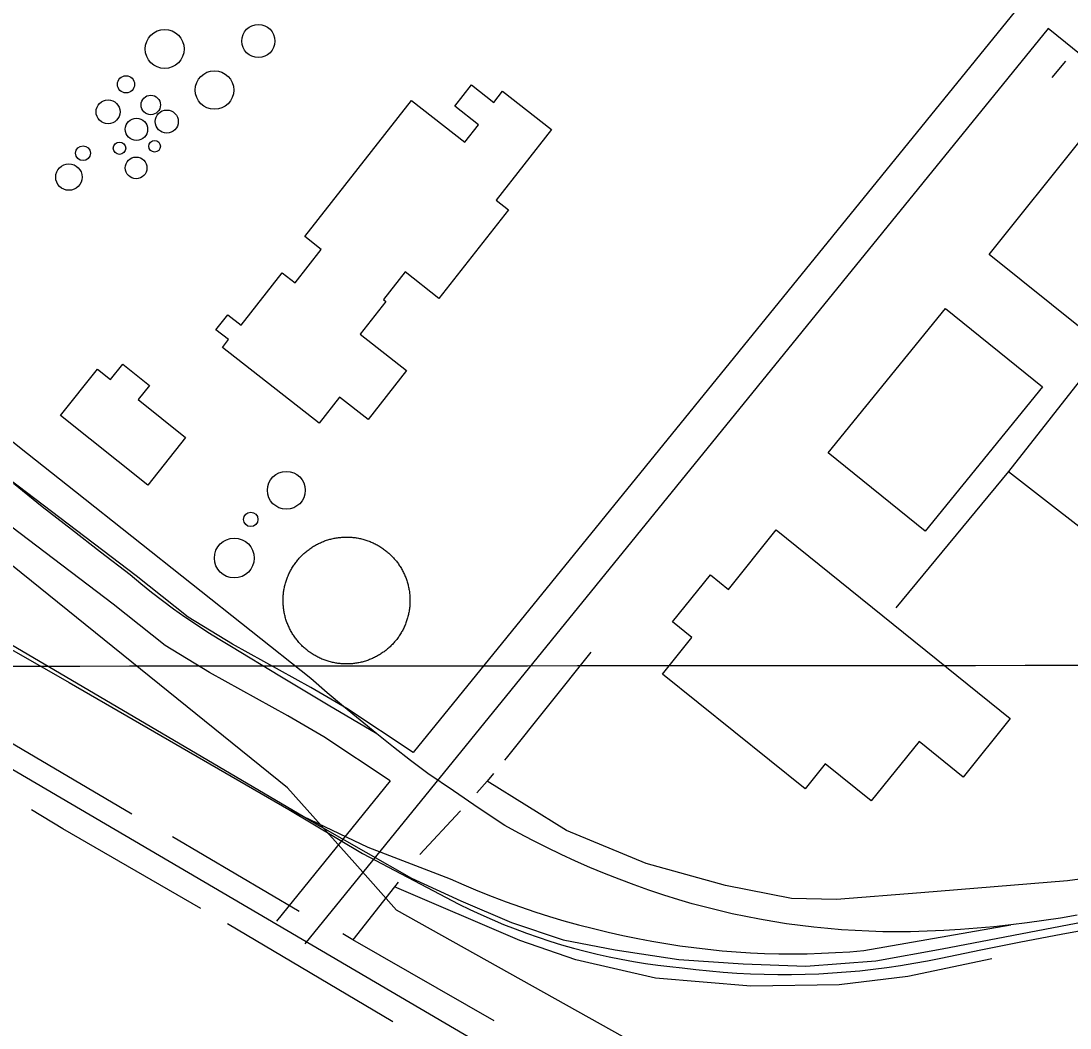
# Model space of a CAD drawing. Extents: x 3297753 to 3335611, y 652252 to 677623.
# Drawn here: x 3308352 to 3309218, y 660367 to 661198 of the extents above; entities that cross this region are included whole.
import ezdxf

# ---------------------------------------------------------------- set-up
doc = ezdxf.new("R2010")
doc.units = 0
for name, color, linetype in [('V-BLDG-OTLN', 7, 'Continuous'), ('V-DOMW-TANK', 7, 'Continuous'), ('V-GRID-MAJR', 7, 'Continuous'), ('V-RAIL-TRAK', 7, 'Continuous'), ('V-ROAD-CNTR', 7, 'Continuous'), ('V-SITE-OTLN', 7, 'Continuous'), ('V-TOPO-SHOR', 7, 'Continuous'), ('V-UTIL-LINE', 7, 'Continuous')]:
    doc.layers.add(name, color=color, linetype=linetype)

msp = doc.modelspace()

# ---------------------------------------------------------------- linework, layer by layer
at = {"layer": 'V-BLDG-OTLN'}
for points in [[(3308586.681, 661020.286), (3308674.768, 661132.697), (3308718.646, 661098.311), (3308729.923, 661112.7000000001), (3308710.424, 661127.98), (3308724.221, 661145.585), (3308742.653, 661131.138), (3308749.936, 661140.432), (3308790.281, 661108.817), (3308744.502, 661050.3960000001), (3308754.6950000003, 661042.409), (3308697.364, 660969.246), (3308669.4080000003, 660991.1510000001), (3308651.558, 660968.371), (3308653.559, 660966.805), (3308632.3910000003, 660939.794), (3308670.613, 660909.8420000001), (3308638.873, 660869.336), (3308615.3140000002, 660887.799), (3308598.416, 660866.233), (3308518.594, 660928.783), (3308523.664, 660935.253), (3308513.308, 660943.367), (3308523.073, 660955.829), (3308534.011, 660947.258), (3308567.907, 660990.514), (3308578.688, 660982.064), (3308600.276, 661009.632)], [(3309229.502, 660943.177), (3309151.731, 661005.448), (3309227.957, 661100.648), (3309305.728, 661038.376)], [(3309195.494, 660896.226), (3309098.663, 660776.937), (3309018.7770000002, 660841.782), (3309115.608, 660961.072)], [(3308457.012, 660815.158), (3308384.8370000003, 660872.539), (3308415.387, 660910.966), (3308426.296, 660902.291), (3308436.3680000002, 660914.959), (3308458.382, 660897.457), (3308449.037, 660885.702), (3308488.287, 660854.496)], [(3308999.583, 660564.166), (3308881.907, 660659.101), (3308906.149, 660689.149), (3308890.109, 660702.09), (3308921.486, 660740.982), (3308936.3200000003, 660729.015), (3308975.857, 660778.022), (3309168.965, 660622.233), (3309130.0670000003, 660574.017), (3309093.758, 660603.309), (3309054.164, 660554.233), (3309016.245, 660584.822)]]:
    msp.add_lwpolyline(points, close=True, dxfattribs=at)
at = {"layer": 'V-DOMW-TANK'}
for points in [[(3308572.9560000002, 660699.1020000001), (3308572.603, 660699.946), (3308572.2630000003, 660700.794), (3308571.94, 660701.65), (3308571.631, 660702.51), (3308571.336, 660703.376), (3308571.057, 660704.247), (3308570.795, 660705.123), (3308570.545, 660706.002), (3308570.312, 660706.887), (3308570.097, 660707.7760000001), (3308569.894, 660708.666), (3308569.708, 660709.561), (3308569.536, 660710.461), (3308569.382, 660711.362), (3308569.2430000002, 660712.265), (3308569.122, 660713.172), (3308569.011, 660714.079), (3308568.921, 660714.9890000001), (3308568.845, 660715.9), (3308568.784, 660716.813), (3308568.741, 660717.7270000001), (3308568.7120000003, 660718.64), (3308568.7, 660719.554), (3308568.704, 660720.469), (3308568.725, 660721.385), (3308568.759, 660722.296), (3308568.813, 660723.209), (3308568.88, 660724.121), (3308568.964, 660725.032), (3308569.062, 660725.941), (3308569.177, 660726.849), (3308569.308, 660727.754), (3308569.4560000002, 660728.655), (3308569.62, 660729.556), (3308569.798, 660730.451), (3308569.99, 660731.346), (3308570.201, 660732.235), (3308570.424, 660733.122), (3308570.666, 660734.004), (3308570.9220000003, 660734.883), (3308571.1920000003, 660735.757), (3308571.4790000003, 660736.6240000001), (3308571.7800000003, 660737.484), (3308572.098, 660738.344), (3308572.427, 660739.198), (3308572.773, 660740.044), (3308573.136, 660740.884), (3308573.511, 660741.7170000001), (3308573.9, 660742.544), (3308574.305, 660743.3640000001), (3308574.723, 660744.177), (3308575.1550000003, 660744.984), (3308575.6040000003, 660745.78), (3308576.065, 660746.571), (3308576.538, 660747.353), (3308577.025, 660748.125), (3308577.5270000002, 660748.8910000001), (3308578.041, 660749.647), (3308578.569, 660750.392), (3308579.112, 660751.13), (3308579.663, 660751.861), (3308580.23, 660752.574), (3308580.808, 660753.284), (3308581.398, 660753.983), (3308582.004, 660754.671), (3308582.616, 660755.3470000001), (3308583.2430000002, 660756.012), (3308583.88, 660756.667), (3308584.529, 660757.313), (3308585.19, 660757.941), (3308585.862, 660758.566), (3308586.544, 660759.174), (3308587.236, 660759.77), (3308587.9390000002, 660760.356), (3308588.654, 660760.927), (3308589.375, 660761.488), (3308590.108, 660762.035), (3308590.8510000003, 660762.5700000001), (3308591.6010000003, 660763.09), (3308592.363, 660763.598), (3308593.131, 660764.094), (3308593.909, 660764.5750000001), (3308594.693, 660765.042), (3308595.488, 660765.496), (3308596.289, 660765.937), (3308597.098, 660766.361), (3308597.915, 660766.772), (3308598.738, 660767.17), (3308599.569, 660767.553), (3308600.4050000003, 660767.921), (3308601.249, 660768.2760000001), (3308602.099, 660768.613), (3308602.953, 660768.939), (3308603.813, 660769.248), (3308604.679, 660769.541), (3308605.5500000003, 660769.8200000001), (3308606.424, 660770.084), (3308607.307, 660770.332), (3308608.19, 660770.5650000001), (3308609.078, 660770.782)], [(3308609.078, 660770.782), (3308609.971, 660770.985), (3308610.866, 660771.171), (3308611.765, 660771.341), (3308612.664, 660771.497), (3308613.5700000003, 660771.636), (3308614.475, 660771.759), (3308615.382, 660771.866), (3308616.293, 660771.96), (3308617.205, 660772.034), (3308618.114, 660772.093), (3308619.0300000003, 660772.136), (3308619.943, 660772.165), (3308620.86, 660772.177), (3308621.772, 660772.1730000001), (3308622.687, 660772.154), (3308623.6010000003, 660772.118), (3308624.512, 660772.066), (3308625.4250000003, 660771.9990000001), (3308626.335, 660771.915), (3308627.244, 660771.814), (3308628.151, 660771.7000000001), (3308629.057, 660771.569), (3308629.96, 660771.4230000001), (3308630.859, 660771.259), (3308631.756, 660771.081), (3308632.649, 660770.887), (3308633.54, 660770.678), (3308634.424, 660770.453), (3308635.307, 660770.213), (3308636.188, 660769.957), (3308637.058, 660769.685), (3308637.926, 660769.4), (3308638.791, 660769.0970000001), (3308639.649, 660768.781), (3308640.501, 660768.4500000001), (3308641.347, 660768.104), (3308642.186, 660767.743), (3308643.02, 660767.368), (3308643.847, 660766.9770000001), (3308644.668, 660766.574), (3308645.482, 660766.154), (3308646.286, 660765.7220000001), (3308647.085, 660765.275), (3308647.874, 660764.814), (3308648.656, 660764.339), (3308649.43, 660763.8520000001), (3308650.194, 660763.3520000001), (3308650.95, 660762.836), (3308651.697, 660762.31), (3308652.434, 660761.769), (3308653.162, 660761.214), (3308653.88, 660760.649), (3308654.589, 660760.071), (3308655.285, 660759.479), (3308655.973, 660758.877), (3308656.651, 660758.263), (3308657.3170000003, 660757.636), (3308657.972, 660756.997), (3308658.615, 660756.348), (3308659.248, 660755.689)], [(3308659.248, 660755.689), (3308659.869, 660755.017), (3308660.477, 660754.333), (3308661.075, 660753.643), (3308661.659, 660752.938), (3308662.232, 660752.225), (3308662.791, 660751.5), (3308663.338, 660750.769), (3308663.873, 660750.028), (3308664.395, 660749.2760000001), (3308664.903, 660748.5160000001), (3308665.396, 660747.748), (3308665.878, 660746.97), (3308666.347, 660746.184), (3308666.799, 660745.3910000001), (3308667.239, 660744.588), (3308667.665, 660743.779), (3308668.077, 660742.962), (3308668.474, 660742.139), (3308668.857, 660741.31), (3308669.2260000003, 660740.4720000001), (3308669.578, 660739.628), (3308669.918, 660738.78), (3308670.24, 660737.924), (3308670.551, 660737.064), (3308670.844, 660736.198), (3308671.125, 660735.327), (3308671.387, 660734.453), (3308671.637, 660733.572), (3308671.8680000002, 660732.687), (3308672.085, 660731.799), (3308672.288, 660730.908), (3308672.474, 660730.013), (3308672.644, 660729.1140000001), (3308672.8000000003, 660728.213), (3308672.9390000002, 660727.309), (3308673.062, 660726.404), (3308673.17, 660725.495), (3308673.261, 660724.586), (3308673.336, 660723.674), (3308673.398, 660722.763), (3308673.441, 660721.849), (3308673.47, 660720.934), (3308673.482, 660720.0210000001), (3308673.478, 660719.105), (3308673.457, 660718.194), (3308673.4220000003, 660717.278), (3308673.369, 660716.365), (3308673.302, 660715.454), (3308673.218, 660714.542), (3308673.119, 660713.633), (3308673.005, 660712.728), (3308672.874, 660711.822), (3308672.7260000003, 660710.919), (3308672.562, 660710.022), (3308672.384, 660709.123), (3308672.1920000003, 660708.228), (3308671.981, 660707.339), (3308671.755, 660706.453), (3308671.5160000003, 660705.5700000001), (3308671.2600000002, 660704.693), (3308670.989, 660703.817), (3308670.703, 660702.9500000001), (3308670.4020000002, 660702.09), (3308670.0840000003, 660701.23), (3308669.754, 660700.378), (3308669.4080000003, 660699.53), (3308669.046, 660698.691), (3308668.671, 660697.857), (3308668.282, 660697.03), (3308667.876, 660696.211), (3308667.4590000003, 660695.397), (3308667.024, 660694.593), (3308666.578, 660693.794), (3308666.117, 660693.003), (3308665.644, 660692.223), (3308665.157, 660691.449), (3308664.6550000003, 660690.685), (3308664.1410000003, 660689.929), (3308663.612, 660689.182), (3308663.072, 660688.4450000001), (3308662.517, 660687.713), (3308661.95, 660687.001), (3308661.374, 660686.29), (3308660.782, 660685.5920000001), (3308660.18, 660684.904), (3308659.568, 660684.228), (3308658.941, 660683.562), (3308658.302, 660682.907), (3308657.653, 660682.264), (3308656.991, 660681.633), (3308656.3200000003, 660681.01), (3308655.6380000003, 660680.4), (3308654.9450000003, 660679.804), (3308654.2430000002, 660679.218), (3308653.528, 660678.647), (3308652.805, 660678.088), (3308652.074, 660677.539), (3308651.3310000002, 660677.004), (3308650.5810000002, 660676.484), (3308649.819, 660675.976)], [(3308649.819, 660675.976), (3308649.051, 660675.481), (3308648.273, 660674.9990000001), (3308647.487, 660674.532), (3308646.694, 660674.078), (3308645.893, 660673.642), (3308645.082, 660673.214), (3308644.269, 660672.802), (3308643.444, 660672.405), (3308642.612, 660672.022), (3308641.7770000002, 660671.653), (3308640.933, 660671.299), (3308640.083, 660670.961), (3308639.227, 660670.637), (3308638.367, 660670.328), (3308637.503, 660670.033), (3308636.63, 660669.754), (3308635.756, 660669.49), (3308634.873, 660669.242), (3308633.992, 660669.009), (3308633.103, 660668.792), (3308632.21, 660668.591), (3308631.316, 660668.405), (3308630.418, 660668.233), (3308629.517, 660668.079), (3308628.61, 660667.9400000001), (3308627.707, 660667.8150000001), (3308626.8000000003, 660667.709), (3308625.8880000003, 660667.6140000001), (3308624.977, 660667.541), (3308624.066, 660667.481), (3308623.1520000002, 660667.436), (3308622.239, 660667.41), (3308621.323, 660667.397), (3308620.41, 660667.4010000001), (3308619.494, 660667.422), (3308618.5810000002, 660667.457), (3308617.67, 660667.508), (3308616.756, 660667.5750000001), (3308615.847, 660667.659), (3308614.938, 660667.76), (3308614.028, 660667.8740000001), (3308613.125, 660668.005), (3308612.222, 660668.1510000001), (3308611.323, 660668.3150000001), (3308610.426, 660668.493), (3308609.5330000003, 660668.687), (3308608.642, 660668.8960000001), (3308607.755, 660669.122), (3308606.875, 660669.363), (3308605.9960000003, 660669.617), (3308605.124, 660669.89), (3308604.255, 660670.176), (3308603.3910000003, 660670.4770000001), (3308602.5330000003, 660670.7930000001), (3308601.681, 660671.125), (3308600.835, 660671.471), (3308599.995, 660671.831), (3308599.162, 660672.21), (3308598.335, 660672.595), (3308597.5130000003, 660673.001), (3308596.7, 660673.42), (3308595.895, 660673.853), (3308595.097, 660674.299), (3308594.308, 660674.76), (3308593.526, 660675.235), (3308592.752, 660675.7220000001), (3308591.988, 660676.224), (3308591.232, 660676.738), (3308590.485, 660677.267), (3308589.747, 660677.807), (3308589.02, 660678.36), (3308588.301, 660678.925), (3308587.593, 660679.505), (3308586.896, 660680.095), (3308586.208, 660680.697), (3308585.5300000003, 660681.313), (3308584.867, 660681.9400000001), (3308584.207, 660682.577), (3308583.566, 660683.226), (3308582.934, 660683.888), (3308582.313, 660684.557), (3308581.703, 660685.241), (3308581.107, 660685.934), (3308580.523, 660686.636), (3308579.95, 660687.349), (3308579.3910000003, 660688.072), (3308578.844, 660688.805), (3308578.309, 660689.546), (3308577.787, 660690.2980000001), (3308577.279, 660691.058), (3308576.785, 660691.828), (3308576.304, 660692.604), (3308575.835, 660693.39), (3308575.381, 660694.185), (3308574.9420000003, 660694.986), (3308574.5160000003, 660695.795), (3308574.105, 660696.612), (3308573.707, 660697.435), (3308573.326, 660698.265), (3308572.9560000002, 660699.1020000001)]]:
    msp.add_lwpolyline(points, dxfattribs=at)
for centre, radius in [((3308548.293866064, 661181.8186096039), 13.682110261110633), ((3308470.949020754, 661175.286622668), 16.085696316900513), ((3308439.048084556, 661146.0596811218), 7.045747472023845), ((3308512.08593848, 661141.3436905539), 15.923889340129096), ((3308459.494043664, 661129.0217151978), 8.031784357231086), ((3308424.214114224, 661123.3307265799), 9.882562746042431), ((3308447.675067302, 661108.897755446), 9.217607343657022), ((3308472.7150172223, 661115.3227425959), 9.51155969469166), ((3308462.6510373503, 661094.8907834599), 4.7634771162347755), ((3308403.584155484, 661089.173794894), 6.1032919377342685), ((3308433.6920952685, 661093.2997866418), 5.115789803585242), ((3308447.385067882, 661077.0028192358), 8.974320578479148), ((3308391.8751789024, 661069.426834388), 10.88538391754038), ((3308571.39581986, 660810.800351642), 15.623687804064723), ((3308542.037878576, 660786.77639969), 5.949301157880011), ((3308528.421905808, 660754.8764634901), 16.436193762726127)]:
    msp.add_circle(centre, radius, dxfattribs=at)
at = {"layer": 'V-GRID-MAJR'}
msp.add_spline([(3301868.458, 660661.303), (3307127.238, 660664.745), (3312386.018, 660668.952), (3317644.7970000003, 660673.924), (3322903.575, 660679.66), (3328162.353, 660686.162), (3333421.129, 660693.428), (3333421.13, 660693.428)], degree=3, dxfattribs=at)
at = {"layer": 'V-RAIL-TRAK'}
for points in [[(3308688.074, 660576.9230000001), (3308673.947, 660587.687), (3308659.93, 660598.601), (3308646.024, 660609.656), (3308632.233, 660620.8520000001), (3308618.556, 660632.192), (3308604.999, 660643.669), (3308591.562, 660655.283), (3308443.864, 660772.738), (3308397.448, 660809.424), (3308351.09, 660846.181), (3308304.789, 660883.017), (3308258.549, 660919.924), (3308234.602, 660939.081), (3308210.802, 660958.4180000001), (3308187.149, 660977.935), (3308163.647, 660997.633), (3308140.295, 661017.511), (3308117.095, 661037.5650000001)], [(3308646.024, 660609.656), (3308605.994, 660633.407), (3308566.076, 660657.3420000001), (3308526.267, 660681.457), (3308516.431, 660687.306), (3308506.713, 660693.356), (3308497.122, 660699.6020000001), (3308487.663, 660706.041), (3308478.3340000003, 660712.67), (3308469.143, 660719.49), (3308460.092, 660726.496), (3308451.186, 660733.687), (3308442.428, 660741.056), (3308418.1210000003, 660759.594), (3308393.963, 660778.327), (3308369.9560000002, 660797.255), (3308346.099, 660816.373)], [(3308132.562, 660800.47), (3308392.146, 660652.002), (3308573.451, 660547.28), (3308634.379, 660510.8910000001), (3308713.772, 660469.13), (3308722.8880000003, 660464.658), (3308732.089, 660460.363), (3308741.375, 660456.253), (3308750.741, 660452.329), (3308760.18, 660448.589), (3308769.693, 660445.036), (3308779.275, 660441.6730000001), (3308788.921, 660438.5), (3308798.627, 660435.5210000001), (3308808.392, 660432.731), (3308818.21, 660430.136), (3308828.075, 660427.736), (3308837.987, 660425.533), (3308847.943, 660423.525), (3308857.935, 660421.715), (3308867.96, 660420.105), (3308878.0160000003, 660418.692), (3308888.096, 660417.478), (3308898.201, 660416.464), (3308909.411, 660415.073), (3308920.645, 660413.886), (3308931.898, 660412.8960000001), (3308943.167, 660412.108), (3308954.449, 660411.522), (3308965.74, 660411.137), (3308977.034, 660410.955), (3308988.3310000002, 660410.973), (3308999.626, 660411.194), (3309010.914, 660411.616), (3309022.1950000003, 660412.241), (3309033.463, 660413.064), (3309044.713, 660414.09), (3309055.944, 660415.317), (3309067.15, 660416.745), (3309078.328, 660418.373), (3309089.478, 660420.197), (3309100.592, 660422.225), (3309111.668, 660424.447), (3309144.727, 660431.275), (3309177.833, 660437.872), (3309210.983, 660444.2390000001), (3309244.18, 660450.371)], [(3309100.3710000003, 660446.674), (3309086.539, 660446.264), (3309075.1520000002, 660446.189), (3309063.7630000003, 660446.316), (3309052.378, 660446.647), (3309041.004, 660447.184), (3309029.639, 660447.9230000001), (3309018.289, 660448.867), (3309006.96, 660450.014), (3308995.651, 660451.3640000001), (3308984.3680000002, 660452.916), (3308973.116, 660454.671), (3308961.898, 660456.627), (3308950.715, 660458.784), (3308939.572, 660461.1410000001), (3308928.474, 660463.697), (3308917.4250000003, 660466.454), (3308906.4250000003, 660469.407), (3308895.483, 660472.555), (3308883.0500000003, 660476.493), (3308870.69, 660480.648), (3308858.404, 660485.023), (3308846.196, 660489.608), (3308834.072, 660494.411), (3308822.0330000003, 660499.424), (3308810.083, 660504.649), (3308798.23, 660510.08), (3308786.472, 660515.7220000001), (3308774.815, 660521.567), (3308763.262, 660527.617), (3308751.818, 660533.87), (3308730.523, 660548.154), (3308709.275, 660562.507), (3308688.074, 660576.9230000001)], [(3308573.451, 660547.28), (3308638.565, 660516.111), (3308706.549, 660490.0260000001), (3308718.018, 660484.953), (3308729.579, 660480.089), (3308741.223, 660475.436), (3308752.95, 660470.9940000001), (3308764.757, 660466.767), (3308776.64, 660462.753), (3308788.592, 660458.956), (3308800.611, 660455.376), (3308812.6950000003, 660452.013), (3308824.835, 660448.872), (3308837.031, 660445.949), (3308849.278, 660443.252), (3308861.572, 660440.774), (3308873.0840000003, 660438.5480000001), (3308884.6350000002, 660436.532), (3308896.22, 660434.73), (3308907.836, 660433.1410000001), (3308919.4790000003, 660431.763), (3308931.147, 660430.599), (3308942.833, 660429.649), (3308954.535, 660428.914), (3308966.247, 660428.394), (3308977.968, 660428.086), (3308989.693, 660427.996), (3309001.418, 660428.1190000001), (3309013.136, 660428.457), (3309024.849, 660429.01), (3309036.5470000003, 660429.778), (3309048.233, 660430.759), (3309169.35, 660451.8960000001)], [(3309224.119, 660459.865), (3309210.4760000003, 660457.559), (3309196.7970000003, 660455.462), (3309183.088, 660453.576), (3309169.35, 660451.8960000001), (3309155.589, 660450.43), (3309141.808, 660449.175), (3309128.009, 660448.13), (3309114.1950000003, 660447.297), (3309100.3710000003, 660446.674)]]:
    msp.add_lwpolyline(points, dxfattribs=at)
at = {"layer": 'V-ROAD-CNTR'}
for points in [[(3306854.3462539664, 661270.93543137), (3306967.4810276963, 661312.807347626), (3307019.6149234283, 661320.754331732), (3307045.3138720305, 661319.6073340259), (3307065.5038316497, 661319.248334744), (3307083.6147954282, 661314.5773440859), (3307106.1957502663, 661306.9603593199), (3307128.0687065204, 661298.3213765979), (3308076.588809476, 660737.9424973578), (3308953.6330553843, 660223.4355263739), (3308963.8310349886, 660210.619552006), (3308969.31502402, 660200.6135720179), (3308973.539015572, 660187.6955978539), (3308975.11001243, 660169.19763485), (3308971.6110194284, 660152.9996672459), (3308962.9340367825, 660138.7226957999), (3308359.379243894, 659357.5492581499)], [(3309176.921608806, 661211.24555075), (3308676.1806102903, 660594.16178492)], [(3309200.1785622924, 661192.2945886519), (3308586.5867894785, 660436.1401009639)], [(3309749.341463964, 660748.560476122), (3309200.1785622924, 661192.2945886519)], [(3308676.1806102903, 660594.16178492), (3308621.423719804, 660630.5157122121), (3308591.643779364, 660647.868677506), (3308526.8689089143, 660683.6276059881), (3308490.376981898, 660706.098561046), (3308447.3090680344, 660740.0714930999), (3308125.323712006, 660984.804003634)], [(3308657.189648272, 660570.759831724), (3308602.432757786, 660607.113759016), (3308572.652817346, 660624.46672431), (3308507.877946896, 660660.225652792), (3308471.3860198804, 660682.6966078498), (3308428.318106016, 660716.6695399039), (3308106.332749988, 660961.402050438)], [(3308143.31167603, 660801.4883702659), (3308599.301764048, 660533.4989062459), (3308674.66061333, 660490.3879924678), (3308715.586531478, 660471.8810294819), (3308757.2454481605, 660453.776065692), (3308800.0073626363, 660439.4490943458), (3308842.912276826, 660431.2301107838), (3308895.5221716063, 660423.2531267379), (3308948.4560657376, 660419.89713345), (3309000.342961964, 660417.8701375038), (3309057.96984671, 660422.164128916), (3309112.763737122, 660432.2041088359), (3309418.67912529, 660490.7089918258)], [(3308657.1906482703, 660570.759831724), (3308563.29083607, 660455.0440631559)]]:
    msp.add_lwpolyline(points, dxfattribs=at)
at = {"layer": 'V-SITE-OTLN'}
msp.add_lwpolyline([(3310485.677, 659437.6), (3310168.063, 659673.204), (3310122.69, 659702.4), (3309893.072, 659850.159), (3309647.525, 660044.346), (3309485.8540000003, 659895.117), (3309036.482, 660254.783), (3308662.453, 660464.172), (3308627.881, 660502.808), (3308572.255, 660564.969), (3308019.49, 661011.414), (3307955.258, 661063.96), (3308281.884, 661527.785), (3308422.878, 661688.051)], dxfattribs=at)
at = {"layer": 'V-TOPO-SHOR'}
for p, q in [((3309203.539, 661151.708), (3309214.83, 661165.258)), ((3308742.381, 660576.814), (3308737.295, 660570.658)), ((3308582.0470000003, 660462.976), (3308477.543, 660524.742)), ((3308764.286, 660438.986), (3308660.586, 660483.253)), ((3308659.213, 660371.986), (3308522.815, 660452.7930000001))]:
    msp.add_line(p, q, dxfattribs=at)
for points in [[(3308443.774, 660543.35), (3308316.2290000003, 660618.387), (3308165.217, 660708.189), (3308036.951, 660782.073), (3307993.529, 660807.937)], [(3308822.781, 660677.004), (3308752.952, 660589.618), (3308751.554, 660587.925)], [(3309025.519, 660472.878), (3308988.515, 660473.652), (3308933.8540000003, 660484.462), (3308868.4080000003, 660502.492), (3308802.682, 660529.948), (3308737.295, 660570.658), (3308728.542, 660560.9010000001)], [(3308500.926, 660465.344), (3308386.858, 660531.351), (3308361.111, 660546.805)], [(3308715.187, 660546.018), (3308715.025, 660545.838), (3308681.629, 660509.984)], [(3309350.1550000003, 660506.414), (3309216.364, 660488.429), (3309095.163, 660478.3690000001), (3309025.519, 660472.878)], [(3308663.764, 660487.2980000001), (3308660.586, 660483.253), (3308626.347, 660439.684)], [(3308742.884, 660372.713), (3308626.347, 660439.684), (3308618.079, 660444.436)], [(3309153.779, 660423.908), (3309084.407, 660409.37), (3309027.6380000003, 660402.38), (3308954.844, 660401.321), (3308876.156, 660408.012), (3308810.4250000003, 660423.0160000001), (3308764.286, 660438.986)]]:
    msp.add_lwpolyline(points, dxfattribs=at)
at = {"layer": 'V-UTIL-LINE'}
for points in [[(3309397.333, 661128.4180000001), (3309395.066, 661130.47), (3309367.504, 661090.704), (3309333.577, 661045.4010000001), (3309337.64, 661042.894), (3309167.449, 660826.203), (3309074.552, 660713.639)], [(3309167.449, 660826.203), (3309345.517, 660687.855), (3309432.485, 660619.636)]]:
    msp.add_lwpolyline(points, dxfattribs=at)

doc.saveas('drawing.dxf')
